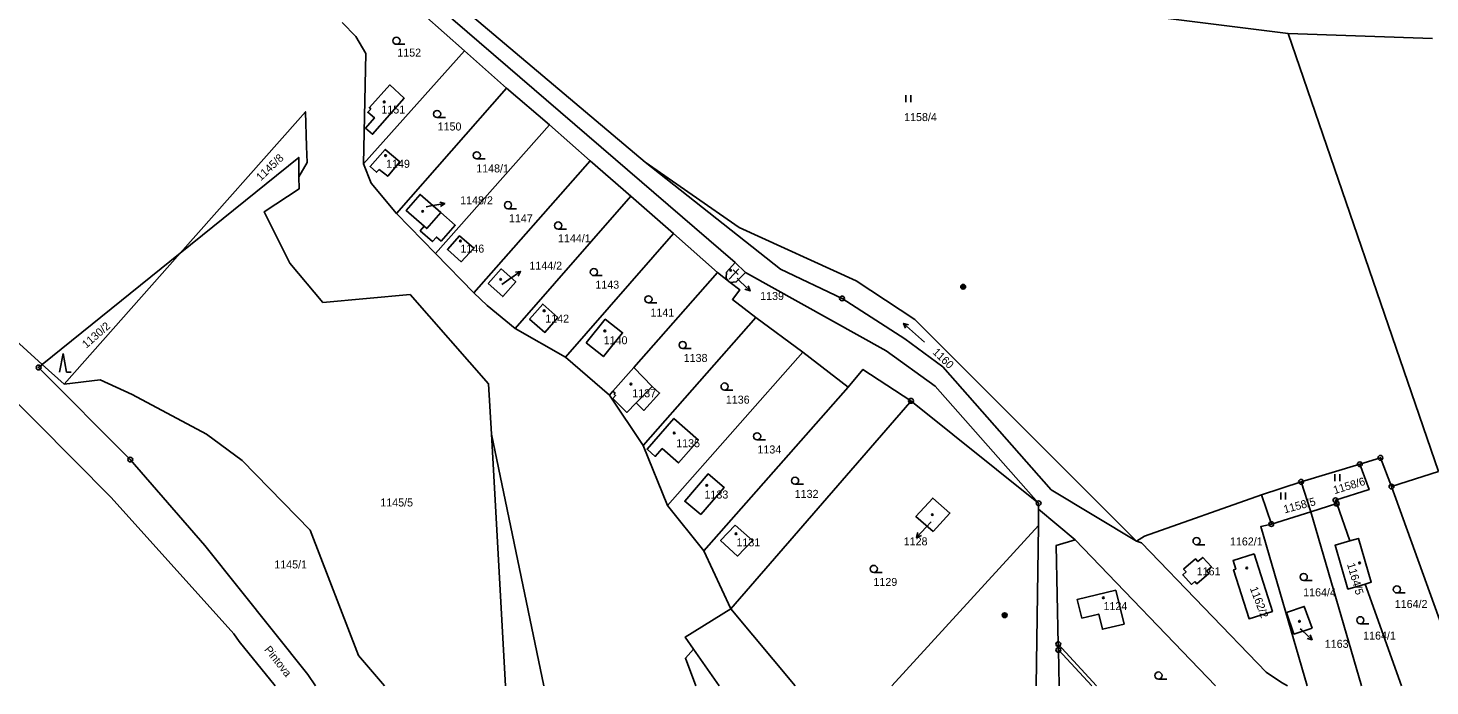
# Model space of a CAD drawing. Extents: x -737240 to -735272, y -1119606 to -1117878.
# Drawn here: x -736836.3 to -736538.4, y -1119605.2 to -1119465.3 of the extents above; entities that cross this region are included whole.
import ezdxf

# ---------------------------------------------------------------- set-up
doc = ezdxf.new("R2010")
doc.units = 0
for name, color, linetype in [('Level 1', 7, 'Continuous'), ('Level 15', 7, 'Continuous'), ('Level 16', 7, 'Continuous'), ('Level 18', 7, 'Continuous'), ('Level 19', 7, 'Continuous'), ('Level 25', 7, 'Continuous'), ('Level 4', 7, 'Continuous')]:
    doc.layers.add(name, color=color, linetype=linetype)

msp = doc.modelspace()

# ---------------------------------------------------------------- linework, layer by layer
at = {"layer": 'Level 1'}
for p, q in [((-736743.58, -1119470.15), (-736760.95, -1119454.76)), ((-736537.87, -1119467.58), (-736568.59, -1119466.46)), ((-736568.59, -1119466.46), (-736536.63, -1119559.66)), ((-736765.05, -1119494.21), (-736743.58, -1119470.15)), ((-736734.65, -1119478.09), (-736743.58, -1119470.15)), ((-736758.03, -1119504.78), (-736734.65, -1119478.09)), ((-736725.55, -1119485.92), (-736734.65, -1119478.09)), ((-736749.78, -1119513.29), (-736725.55, -1119485.92)), ((-736716.92, -1119493.58), (-736725.55, -1119485.92)), ((-736741.6, -1119521.66), (-736716.92, -1119493.58)), ((-736708.23, -1119501.11), (-736716.92, -1119493.58)), ((-736732.85, -1119529.24), (-736708.23, -1119501.11)), ((-736699.21, -1119509.03), (-736708.23, -1119501.11)), ((-736758.03, -1119504.78), (-736749.78, -1119513.29)), ((-736833.33, -1119536.9), (-736865.7, -1119507.77)), ((-736722.12, -1119535.3), (-736699.21, -1119509.03)), ((-736689.81, -1119517.33), (-736699.21, -1119509.03)), ((-736804.01, -1119513.19), (-736833.33, -1119536.9)), ((-736804.01, -1119513.19), (-736828.7, -1119541.07)), ((-736749.78, -1119513.29), (-736741.6, -1119521.66)), ((-736707.63, -1119537.52), (-736689.81, -1119517.33)), ((-736687.13, -1119519.46), (-736689.81, -1119517.33)), ((-736683.86, -1119517.34), (-736686.08, -1119515.21)), ((-736732.85, -1119529.24), (-736722.12, -1119535.3)), ((-736705.62, -1119554.08), (-736681.72, -1119526.86)), ((-736671.7, -1119534.26), (-736681.72, -1119526.86)), ((-736722.12, -1119535.3), (-736712.8, -1119543.39)), ((-736700.47, -1119566.85), (-736671.7, -1119534.26)), ((-736662.06, -1119541.72), (-736671.7, -1119534.26)), ((-736828.7, -1119541.07), (-736833.33, -1119536.9)), ((-736712.05, -1119542.55), (-736707.63, -1119537.52)), ((-736707.63, -1119537.52), (-736703.71, -1119541.54)), ((-736712.8, -1119543.39), (-736712.05, -1119542.55)), ((-736712.8, -1119543.39), (-736705.62, -1119554.08)), ((-736692.77, -1119576.51), (-736662.06, -1119541.72)), ((-736621.61, -1119566.39), (-736648.72, -1119544.61)), ((-736737.87, -1119551.66), (-736734.879, -1119605.245)), ((-736705.62, -1119554.08), (-736700.47, -1119566.85)), ((-736565.83, -1119561.83), (-736553.34, -1119558.09)), ((-736574.24, -1119564.6), (-736565.83, -1119561.83)), ((-736565.83, -1119561.83), (-736563.74, -1119568.18)), ((-736536.63, -1119559.66), (-736546.6, -1119562.83)), ((-736572.14, -1119570.81), (-736574.24, -1119564.6)), ((-736546.6, -1119562.83), (-736531.355, -1119605.245)), ((-736700.47, -1119566.85), (-736692.77, -1119576.51)), ((-736621.64, -1119571.15), (-736621.62, -1119567.66)), ((-736621.62, -1119567.66), (-736621.61, -1119566.39)), ((-736613.83, -1119574.15), (-736621.62, -1119567.66)), ((-736563.74, -1119568.18), (-736572.14, -1119570.81)), ((-736558.26, -1119566.47), (-736563.74, -1119568.18)), ((-736552.979, -1119605.245), (-736563.74, -1119568.18)), ((-736558.26, -1119566.47), (-736555.45, -1119574.39)), ((-736652.757, -1119605.245), (-736621.64, -1119571.15)), ((-736584.023, -1119605.245), (-736613.83, -1119574.15)), ((-736692.77, -1119576.51), (-736687, -1119588.85)), ((-736552.2, -1119583.56), (-736544.5, -1119605.245)), ((-736687, -1119588.85), (-736673.366, -1119605.245)), ((-736617.43, -1119596.33), (-736617.4, -1119597.59)), ((-736609.336, -1119605.245), (-736617.43, -1119596.33)), ((-736617.4, -1119597.59), (-736610.319, -1119605.245))]:
    msp.add_line(p, q, dxfattribs=at)
for points in [[(-736816.52, -1119387.73), (-736763.32, -1119409.91), (-736703.09, -1119434.04), (-736651.38, -1119453.51), (-736637.13, -1119457.85), (-736568.59, -1119466.46)], [(-736812.73, -1119402.94), (-736756.83, -1119450.21), (-736705.19, -1119493.85)], [(-736769.62, -1119464.18), (-736766.67, -1119467.15), (-736764.59, -1119470.76), (-736765.05, -1119494.21)], [(-736763.5, -1119482.55), (-736763.81, -1119482.22), (-736759.49, -1119477.42), (-736756.43, -1119480.21), (-736763.13, -1119487.92), (-736764.66, -1119486.6), (-736762.74, -1119484.41), (-736764.15, -1119483.22), (-736763.5, -1119482.55)], [(-736783.841, -1119605.245), (-736791.45, -1119595.79), (-736792.59, -1119594.17), (-736818.66, -1119565.17), (-736874.21, -1119509.15), (-736913.05, -1119484.42)], [(-736778.77, -1119496.99), (-736777.04, -1119493.9), (-736777.15, -1119490.55), (-736777.39, -1119483.13), (-736779.01, -1119484.96), (-736804.01, -1119513.19)], [(-736804.01, -1119513.19), (-736778.83, -1119492.83), (-736778.77, -1119496.99)], [(-736761.75, -1119495.38), (-736762.32, -1119495.99), (-736763.68, -1119494.78), (-736760.44, -1119491.13), (-736757.36, -1119493.81), (-736759.91, -1119496.83), (-736761.75, -1119495.38)], [(-736705.19, -1119493.85), (-736685.22, -1119507.75), (-736660.35, -1119519.12), (-736647.94, -1119527.33), (-736600.79, -1119574.47)], [(-736600.79, -1119574.47), (-736618.95, -1119563.52), (-736641.93, -1119537.38), (-736650.03, -1119531.42), (-736663.37, -1119522.83), (-736676.48, -1119516.6), (-736705.19, -1119493.85)], [(-736765.05, -1119494.21), (-736763.44, -1119498.35), (-736758.03, -1119504.78)], [(-736737.87, -1119551.66), (-736738.47, -1119540.97), (-736755.15, -1119522.01), (-736773.68, -1119523.7), (-736780.72, -1119515.3), (-736786.2, -1119504.43), (-736778.74, -1119499.53), (-736778.77, -1119496.99)], [(-736748.62, -1119504.57), (-736753.05, -1119500.69), (-736756.03, -1119504.12), (-736752.18, -1119507.49)], [(-736752.18, -1119507.49), (-736753.01, -1119508.44), (-736750.43, -1119510.74), (-736749.58, -1119509.77), (-736748.59, -1119510.63), (-736745.57, -1119507.25), (-736748.62, -1119504.57)], [(-736741.65, -1119512.16), (-736744.29, -1119515.04), (-736747.23, -1119512.4), (-736744.65, -1119509.51), (-736741.65, -1119512.16)], [(-736738.58, -1119519.64), (-736735.81, -1119516.54), (-736732.7, -1119519.32), (-736735.47, -1119522.43), (-736738.58, -1119519.64)], [(-736686.08, -1119515.21), (-736687.9, -1119517.23), (-736687.99, -1119518.51), (-736687.13, -1119519.46)], [(-736687.13, -1119519.46), (-736685.85, -1119519.3), (-736683.86, -1119517.34)], [(-736681.72, -1119526.86), (-736686.68, -1119523.05), (-736685.08, -1119521.02), (-736687.13, -1119519.46)], [(-736741.6, -1119521.66), (-736738.77, -1119524.33), (-736732.85, -1119529.24)], [(-736723.74, -1119526.85), (-736726.51, -1119530.07), (-736729.76, -1119527.23), (-736726.96, -1119524.03), (-736723.74, -1119526.85)], [(-736717.77, -1119532.24), (-736713.7, -1119527.27), (-736710, -1119530.13), (-736714.08, -1119535.19), (-736717.77, -1119532.24)], [(-736775.229, -1119605.245), (-736776.89, -1119602.81), (-736798.8, -1119575.35), (-736814.63, -1119557.1), (-736834.1, -1119537.52), (-736833.33, -1119536.9)], [(-736648.72, -1119544.61), (-736658.92, -1119537.93), (-736662.06, -1119541.72)], [(-736828.7, -1119541.07), (-736821.05, -1119540.16), (-736814.22, -1119543.25), (-736798.41, -1119551.69), (-736790.87, -1119557.32), (-736776.42, -1119572.11), (-736766.11, -1119598.75), (-736760.597, -1119605.245)], [(-736703.71, -1119541.54), (-736702.15, -1119542.97), (-736705.47, -1119546.64), (-736707.12, -1119545.04)], [(-736707.12, -1119545.04), (-736709.1, -1119547.07), (-736712.06, -1119544.08), (-736711.48, -1119543.48), (-736711.81, -1119543.17), (-736711.6, -1119542.95), (-736712.05, -1119542.55)], [(-736687, -1119588.85), (-736648.98, -1119544.94), (-736648.72, -1119544.61)], [(-736693.84, -1119552.98), (-736698.13, -1119557.81), (-736701.58, -1119554.75), (-736703.07, -1119556.42), (-736704.79, -1119554.9), (-736699.1, -1119548.36), (-736693.84, -1119552.98)], [(-736726.772, -1119605.245), (-736737.87, -1119551.66)], [(-736553.34, -1119558.09), (-736551.37, -1119563.47), (-736558.52, -1119565.75), (-736558.26, -1119566.47)], [(-736546.6, -1119562.83), (-736548.97, -1119556.72), (-736553.34, -1119558.09)], [(-736693.38, -1119568.81), (-736696.8, -1119565.95), (-736691.84, -1119560.14), (-736688.4, -1119563.07), (-736693.38, -1119568.81)], [(-736644.01, -1119572.42), (-736647.67, -1119569.22), (-736644.11, -1119565.27), (-736640.46, -1119568.47), (-736644.01, -1119572.42)], [(-736574.24, -1119564.6), (-736599.13, -1119573.36), (-736600.79, -1119574.47)], [(-736686.09, -1119571.05), (-736682.43, -1119574.28), (-736685.6, -1119577.63), (-736689.18, -1119574.34), (-736686.09, -1119571.05)], [(-736622.102, -1119605.245), (-736621.64, -1119571.15)], [(-736564.563, -1119605.245), (-736574.39, -1119571.33), (-736572.14, -1119570.81)], [(-736613.83, -1119574.15), (-736617.88, -1119575.37), (-736617.43, -1119596.33)], [(-736555.45, -1119574.39), (-736558.61, -1119575.31), (-736555.87, -1119584.63), (-736552.2, -1119583.56)], [(-736552.2, -1119583.56), (-736550.92, -1119583.19), (-736553.66, -1119573.86), (-736555.45, -1119574.39)], [(-736600.79, -1119574.47), (-736599.75, -1119574.77), (-736573.23, -1119602.32), (-736570.02, -1119604.51), (-736568.744, -1119605.245)], [(-736575.8, -1119577.11), (-736571.92, -1119589.39), (-736576.89, -1119590.96), (-736580.17, -1119580.55), (-736579.7, -1119580.4), (-736580.27, -1119578.53), (-736575.8, -1119577.11)], [(-736588.39, -1119583), (-736589.1, -1119583.63), (-736590.99, -1119581.62), (-736590.28, -1119581), (-736590.78, -1119580.43), (-736588.24, -1119578.21), (-736587.75, -1119578.78), (-736586.74, -1119577.9), (-736584.88, -1119579.9), (-736585.87, -1119580.78), (-736585.4, -1119581.29), (-736587.96, -1119583.54), (-736588.39, -1119583)], [(-736612.44, -1119590.84), (-736613.4, -1119586.83), (-736605.22, -1119584.87), (-736603.45, -1119592.07), (-736608.05, -1119593.17), (-736608.82, -1119589.97), (-736612.44, -1119590.84)], [(-736694.91, -1119597.42), (-736696.69, -1119594.85), (-736687, -1119588.85)], [(-736563.44, -1119592.93), (-736567.34, -1119594.2), (-736568.94, -1119589.65), (-736565.16, -1119588.32), (-736563.44, -1119592.93)], [(-736694.91, -1119597.42), (-736696.66, -1119599.36), (-736694.46, -1119605.245)], [(-736689.502, -1119605.245), (-736694.91, -1119597.42)], [(-736617.4, -1119597.59), (-736617.236, -1119605.245)]]:
    msp.add_lwpolyline(points, dxfattribs=at)
at = {"layer": 'Level 16'}
for points in [[(-736751.74, -1119503.32), (-736750.76, -1119503.15), (-736747.802, -1119502.647)], [(-736748.872, -1119502.322), (-736747.802, -1119502.647), (-736748.704, -1119503.308)], [(-736735.67, -1119519.85), (-736734.16, -1119518.81), (-736731.682, -1119517.12)], [(-736732.789, -1119517.27), (-736731.682, -1119517.12), (-736732.226, -1119518.096)], [(-736685.67, -1119518.55), (-736685.08, -1119519.13), (-736682.931, -1119521.224)], [(-736683.299, -1119520.168), (-736682.931, -1119521.224), (-736683.997, -1119520.884)], [(-736644.43, -1119570.37), (-736645.49, -1119571.48), (-736647.568, -1119573.644)], [(-736646.515, -1119573.269), (-736647.568, -1119573.644), (-736647.236, -1119572.576)], [(-736565.99, -1119593.12), (-736565.69, -1119593.39), (-736563.487, -1119595.426)], [(-736563.882, -1119594.38), (-736563.487, -1119595.426), (-736564.56, -1119595.115)]]:
    msp.add_lwpolyline(points, dxfattribs=at)
at = {"layer": 'Level 25'}
for p, q in [((-736756.278, -1119468.78), (-736758.06, -1119468.78)), ((-736649.797, -1119479.615), (-736649.797, -1119481.115)), ((-736648.775, -1119481.115), (-736648.775, -1119479.615)), ((-736747.638, -1119484.37), (-736749.42, -1119484.37)), ((-736739.208, -1119493.16), (-736740.99, -1119493.16)), ((-736732.578, -1119503.75), (-736734.36, -1119503.75)), ((-736721.918, -1119508.08), (-736723.7, -1119508.08)), ((-736687.33, -1119518.72), (-736685.28, -1119516.53)), ((-736685.416, -1119517.773), (-736686.511, -1119516.748)), ((-736714.318, -1119517.98), (-736716.1, -1119517.98)), ((-736702.738, -1119523.77), (-736704.52, -1119523.77)), ((-736645.819, -1119532.115), (-736650.301, -1119528.125)), ((-736828.902, -1119534.519), (-736829.635, -1119538.519)), ((-736828.902, -1119534.519), (-736828.169, -1119538.519)), ((-736695.458, -1119533.48), (-736697.24, -1119533.48)), ((-736828.169, -1119538.519), (-736827.169, -1119538.519)), ((-736686.548, -1119542.32), (-736688.33, -1119542.32)), ((-736679.638, -1119552.9), (-736681.42, -1119552.9)), ((-736671.578, -1119562.35), (-736673.36, -1119562.35)), ((-736558.627, -1119560.185), (-736558.627, -1119561.685)), ((-736557.605, -1119561.685), (-736557.605, -1119560.185)), ((-736570.137, -1119564.105), (-736570.137, -1119565.605)), ((-736569.115, -1119565.605), (-736569.115, -1119564.105)), ((-736586.248, -1119575.2), (-736588.03, -1119575.2)), ((-736654.848, -1119581.1), (-736656.63, -1119581.1)), ((-736563.488, -1119582.82), (-736565.27, -1119582.82)), ((-736543.678, -1119585.47), (-736545.46, -1119585.47)), ((-736551.458, -1119592.02), (-736553.24, -1119592.02)), ((-736594.358, -1119603.78), (-736596.14, -1119603.78))]:
    msp.add_line(p, q, dxfattribs=at)
msp.add_lwpolyline([(-736649.887, -1119529.163), (-736650.301, -1119528.125), (-736649.222, -1119528.416)], dxfattribs=at)
for centre, major_axis, ratio in [((-736758.06, -1119468.024), (0.764, 0), 0.9894236), ((-736760.66, -1119481.02), (0.18, 0), 0.9848078), ((-736749.42, -1119483.614), (0.764, 0), 0.9894236), ((-736760.38, -1119492.44), (0.18, 0), 0.9848078), ((-736740.99, -1119492.404), (0.764, 0), 0.9894236), ((-736734.36, -1119502.994), (0.764, 0), 0.9894236), ((-736752.48, -1119504.32), (0.18, 0), 0.9848078), ((-736723.7, -1119507.324), (0.764, 0), 0.9894236), ((-736744.47, -1119510.6), (0.18, 0), 0.9848078), ((-736716.1, -1119517.224), (0.764, 0), 0.9894236), ((-736687.05, -1119516.84), (0.18, 0), 0.9848078), ((-736735.91, -1119518.76), (0.18, 0), 0.9848078), ((-736637.63, -1119520.35), (0.516, 0), 0.9848078), ((-736637.63, -1119520.35), (0.309, 0), 0.9848078), ((-736637.63, -1119520.35), (0.155, 0), 0.9848078), ((-736704.52, -1119523.014), (0.764, 0), 0.9894236), ((-736663.37, -1119522.83), (0.516, 0), 0.9848078), ((-736663.37, -1119522.83), (0.0375, 0), 0.9848078), ((-736726.67, -1119525.45), (0.18, 0), 0.9848078), ((-736713.78, -1119529.72), (0.18, 0), 0.9848078), ((-736697.24, -1119532.724), (0.764, 0), 0.9894236), ((-736834.1, -1119537.52), (0.516, 0), 0.9848078), ((-736834.1, -1119537.52), (0.0375, 0), 0.9848078), ((-736708.25, -1119541.05), (0.18, 0), 0.9848078), ((-736688.33, -1119541.564), (0.764, 0), 0.9894236), ((-736648.72, -1119544.61), (0.516, 0), 0.9848078), ((-736648.72, -1119544.61), (0.0375, 0), 0.9848078), ((-736699.03, -1119551.44), (0.18, 0), 0.9848078), ((-736681.42, -1119552.144), (0.764, 0), 0.9894236), ((-736548.97, -1119556.72), (0.516, 0), 0.9848078), ((-736814.63, -1119557.1), (0.516, 0), 0.9848078), ((-736814.63, -1119557.1), (0.0375, 0), 0.9848078), ((-736553.34, -1119558.09), (0.516, 0), 0.9848078), ((-736553.34, -1119558.09), (0.0375, 0), 0.9848078), ((-736548.97, -1119556.72), (0.0375, 0), 0.9848078), ((-736692.12, -1119562.59), (0.18, 0), 0.9848078), ((-736673.36, -1119561.594), (0.764, 0), 0.9894236), ((-736565.83, -1119561.83), (0.516, 0), 0.9848078), ((-736565.83, -1119561.83), (0.0375, 0), 0.9848078), ((-736546.6, -1119562.83), (0.516, 0), 0.9848078), ((-736558.52, -1119565.75), (0.516, 0), 0.9848078), ((-736546.6, -1119562.83), (0.0375, 0), 0.9848078), ((-736621.61, -1119566.39), (0.516, 0), 0.9848078), ((-736621.61, -1119566.39), (0.0375, 0), 0.9848078), ((-736558.26, -1119566.47), (0.516, 0), 0.9848078), ((-736558.52, -1119565.75), (0.0375, 0), 0.9848078), ((-736558.26, -1119566.47), (0.0375, 0), 0.9848078), ((-736644.19, -1119568.8), (0.18, 0), 0.9848078), ((-736572.14, -1119570.81), (0.516, 0), 0.9848078), ((-736572.14, -1119570.81), (0.0375, 0), 0.9848078), ((-736685.92, -1119572.87), (0.18, 0), 0.9848078), ((-736588.03, -1119574.444), (0.764, 0), 0.9894236), ((-736656.63, -1119580.344), (0.764, 0), 0.9894236), ((-736577.36, -1119580.15), (0.18, 0), 0.9848078), ((-736553.4, -1119579.07), (0.18, 0), 0.9848078), ((-736565.27, -1119582.064), (0.764, 0), 0.9894236), ((-736607.86, -1119586.49), (0.18, 0), 0.9848078), ((-736545.46, -1119584.714), (0.764, 0), 0.9894236), ((-736628.82, -1119590.2), (0.516, 0), 0.9848078), ((-736628.82, -1119590.2), (0.309, 0), 0.9848078), ((-736628.82, -1119590.2), (0.155, 0), 0.9848078), ((-736566.17, -1119591.49), (0.18, 0), 0.9848078), ((-736553.24, -1119591.264), (0.764, 0), 0.9894236), ((-736617.43, -1119596.33), (0.516, 0), 0.9848078), ((-736617.4, -1119597.59), (0.516, 0), 0.9848078), ((-736617.43, -1119596.33), (0.0375, 0), 0.9848078), ((-736617.4, -1119597.59), (0.0375, 0), 0.9848078), ((-736596.14, -1119603.024), (0.764, 0), 0.9894236)]:
    msp.add_ellipse(centre, major_axis=major_axis, ratio=ratio, dxfattribs=at)
at = {"layer": 'Level 4'}
for p, q in [((-736758.86, -1119452.48), (-736686.08, -1119515.21)), ((-736707.12, -1119545.04), (-736703.71, -1119541.54))]:
    msp.add_line(p, q, dxfattribs=at)
for points in [[(-736752.18, -1119507.49), (-736751.62, -1119507.98), (-736748.62, -1119504.57)], [(-736683.86, -1119517.34), (-736653.99, -1119533.95), (-736643.55, -1119541.52), (-736621.61, -1119566.39)]]:
    msp.add_lwpolyline(points, dxfattribs=at)

# ---------------------------------------------------------------- texts
at = {"layer": 'Level 15'}
msp.add_text('Pintova', height=1.7, rotation=308.39166, dxfattribs=at).set_placement((-736786.232, -1119597.542))
at = {"layer": 'Level 16'}
for s, p in [('1148/2', (-736744.52, -1119502.81)), ('1144/2', (-736729.81, -1119516.7)), ('1139', (-736680.77, -1119523.16)), ('1128', (-736650.27, -1119575.34)), ('1163', (-736560.79, -1119597.13))]:
    msp.add_text(s, height=1.7, dxfattribs=at).set_placement(p)
at = {"layer": 'Level 18'}
for s, p in [('1152', (-736757.88, -1119471.4)), ('1158/4', (-736650.18, -1119485.11)), ('1150', (-736749.31, -1119487.11)), ('1148/1', (-736741.11, -1119496.03)), ('1147', (-736734.16, -1119506.64)), ('1144/1', (-736723.73, -1119510.89)), ('1143', (-736715.79, -1119520.75)), ('1141', (-736704.08, -1119526.67)), ('1138', (-736697.02, -1119536.33)), ('1136', (-736688.07, -1119545.2)), ('1134', (-736681.35, -1119555.8)), ('1145/5', (-736761.49, -1119567.07)), ('1132', (-736673.43, -1119565.24)), ('1162/1', (-736580.94, -1119575.36)), ('1145/1', (-736784.02, -1119580.25)), ('1161', (-736588.01, -1119581.72)), ('1129', (-736656.7, -1119583.97)), ('1164/4', (-736565.38, -1119586.18)), ('1164/2', (-736545.92, -1119588.66)), ('1164/1', (-736552.64, -1119595.38))]:
    msp.add_text(s, height=1.7, dxfattribs=at).set_placement(p)
for s, rotation, p in [('1145/8', 43.69095, (-736786.896, -1119497.949)), ('1130/2', 41.02254, (-736823.966, -1119533.526)), ('1160', 316.09467, (-736644.265, -1119534.419)), ('1158/6', 16.92477, (-736558.7, -1119564.458)), ('1158/5', 14.93145, (-736569.306, -1119568.543))]:
    msp.add_text(s, height=1.7, rotation=rotation, dxfattribs=at).set_placement(p)
at = {"layer": 'Level 19'}
for s, height, p in [('1151', 1.7, (-736761.26, -1119483.5)), ('1149', 1.7, (-736760.26, -1119495.04)), ('1148/2', 0.1, (-736751.565, -1119503.32)), ('1146', 1.7, (-736744.47, -1119513.08)), ('1144/2', 0.1, (-736735.67, -1119519.85)), ('1139', 0.1, (-736685.545, -1119518.55)), ('1142', 1.7, (-736726.435, -1119527.97)), ('1140', 1.7, (-736714.02, -1119532.57)), ('1137', 1.7, (-736707.945, -1119543.84)), ('1135', 1.7, (-736698.61, -1119554.47)), ('1133', 1.7, (-736692.6, -1119565.38)), ('1128', 0.1, (-736644.305, -1119570.37)), ('1131', 1.7, (-736685.8, -1119575.54)), ('1124', 1.7, (-736607.815, -1119589.1)), ('1163', 0.1, (-736565.865, -1119593.12))]:
    msp.add_text(s, height=height, dxfattribs=at).set_placement(p)
for s, rotation, p in [('1164/5', 286.3899, (-736556.09, -1119579.35)), ('1162/2', 290.86479, (-736576.74, -1119584.48))]:
    msp.add_text(s, height=1.7, rotation=rotation, dxfattribs=at).set_placement(p)

doc.saveas('drawing.dxf')
